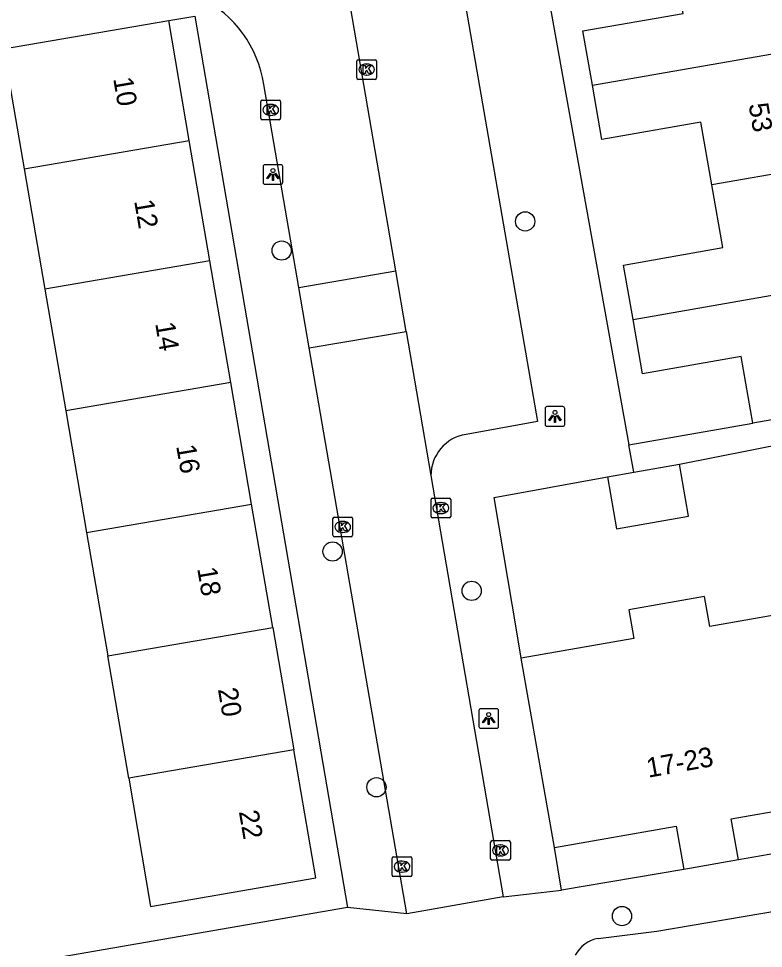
# Model space of a CAD drawing. Extents: x 162880 to 165536, y 384011 to 385179.
# Drawn here: x 164396.22 to 164434.07, y 384429.02 to 384476.23 of the extents above; entities that cross this region are included whole.
import ezdxf

# ---------------------------------------------------------------- set-up
doc = ezdxf.new("R2010")
doc.units = 0
for name, color, linetype in [('IMGEO_Boom', 7, 'Continuous'), ('IMGEO_Kolk', 7, 'Continuous'), ('IMGEO_Lichtpunt', 7, 'Continuous'), ('IMGEO_Muur', 7, 'Continuous'), ('IMGEO_Pand', 7, 'Continuous'), ('IMGEO_Pand_nummerreeks', 7, 'Continuous'), ('IMGEO_Rijbaan_lokaal_open', 7, 'Continuous'), ('IMGEO_Voetpad_open', 7, 'Continuous')]:
    doc.layers.add(name, color=color, linetype=linetype)

msp = doc.modelspace()

# ---------------------------------------------------------------- linework, layer by layer
at = {"layer": 'IMGEO_Boom'}
for centre in [(164421.961, 384465.934), (164409.59, 384464.455), (164412.178, 384449.173), (164419.246, 384447.175), (164414.407, 384437.202), (164426.881, 384430.659)]:
    msp.add_circle(centre, 0.489, dxfattribs=at)
at = {"layer": 'IMGEO_Kolk'}
for p, q in [((164413.484, 384474.147), (164414.336, 384474.147)), ((164413.409, 384473.221), (164413.409, 384474.073)), ((164413.897, 384473.927), (164413.922, 384473.927)), ((164414.41, 384474.073), (164414.41, 384473.221)), ((164413.92, 384473.367), (164413.895, 384473.367)), ((164414.336, 384473.147), (164413.484, 384473.147)), ((164408.533, 384471.171), (164408.533, 384472.023)), ((164408.608, 384472.097), (164409.46, 384472.097)), ((164409.021, 384471.877), (164409.046, 384471.877)), ((164409.534, 384472.023), (164409.534, 384471.171)), ((164409.044, 384471.317), (164409.019, 384471.317)), ((164409.46, 384471.097), (164408.608, 384471.097)), ((164417.178, 384450.954), (164417.178, 384451.806)), ((164417.253, 384451.88), (164418.105, 384451.88)), ((164417.666, 384451.66), (164417.691, 384451.66)), ((164418.179, 384451.806), (164418.179, 384450.954)), ((164417.689, 384451.1), (164417.664, 384451.1)), ((164412.193, 384449.995), (164412.193, 384450.847)), ((164412.268, 384450.921), (164413.12, 384450.921)), ((164412.681, 384450.701), (164412.706, 384450.701)), ((164413.194, 384450.847), (164413.194, 384449.995)), ((164418.105, 384450.88), (164417.253, 384450.88)), ((164412.704, 384450.141), (164412.679, 384450.141)), ((164413.12, 384449.921), (164412.268, 384449.921)), ((164420.283, 384434.493), (164421.135, 384434.493)), ((164420.208, 384433.567), (164420.208, 384434.419)), ((164420.696, 384434.273), (164420.721, 384434.273)), ((164421.209, 384434.419), (164421.209, 384433.567)), ((164415.205, 384432.743), (164415.205, 384433.595)), ((164415.28, 384433.669), (164416.132, 384433.669)), ((164416.206, 384433.595), (164416.206, 384432.743)), ((164420.719, 384433.713), (164420.694, 384433.713)), ((164415.693, 384433.449), (164415.718, 384433.449)), ((164421.135, 384433.493), (164420.283, 384433.493)), ((164416.132, 384432.669), (164415.28, 384432.669)), ((164415.716, 384432.889), (164415.691, 384432.889))]:
    msp.add_line(p, q, dxfattribs=at)
for points in [[(164413.484, 384474.147), (164414.336, 384474.147)], [(164413.409, 384473.221), (164413.409, 384474.073)], [(164413.73, 384473.847), (164413.853, 384473.847), (164413.853, 384473.696), (164413.983, 384473.847), (164414.147, 384473.847), (164414.001, 384473.696), (164414.154, 384473.447), (164414.002, 384473.447), (164413.917, 384473.611), (164413.853, 384473.544), (164413.853, 384473.447), (164413.73, 384473.447), (164413.73, 384473.847)], [(164414.41, 384474.073), (164414.41, 384473.221)], [(164414.336, 384473.147), (164413.484, 384473.147)], [(164408.533, 384471.171), (164408.533, 384472.023)], [(164408.608, 384472.097), (164409.46, 384472.097)], [(164408.854, 384471.797), (164408.977, 384471.797), (164408.977, 384471.646), (164409.107, 384471.797), (164409.271, 384471.797), (164409.125, 384471.646), (164409.278, 384471.397), (164409.126, 384471.397), (164409.041, 384471.561), (164408.977, 384471.494), (164408.977, 384471.397), (164408.854, 384471.397), (164408.854, 384471.797)], [(164409.534, 384472.023), (164409.534, 384471.171)], [(164409.46, 384471.097), (164408.608, 384471.097)], [(164417.178, 384450.954), (164417.178, 384451.806)], [(164417.253, 384451.88), (164418.105, 384451.88)], [(164417.499, 384451.58), (164417.622, 384451.58), (164417.622, 384451.429), (164417.752, 384451.58), (164417.916, 384451.58), (164417.77, 384451.429), (164417.923, 384451.18), (164417.771, 384451.18), (164417.686, 384451.344), (164417.622, 384451.277), (164417.622, 384451.18), (164417.499, 384451.18), (164417.499, 384451.58)], [(164418.179, 384451.806), (164418.179, 384450.954)], [(164412.193, 384449.995), (164412.193, 384450.847)], [(164412.268, 384450.921), (164413.12, 384450.921)], [(164412.514, 384450.621), (164412.637, 384450.621), (164412.637, 384450.47), (164412.767, 384450.621), (164412.931, 384450.621), (164412.785, 384450.47), (164412.938, 384450.221), (164412.786, 384450.221), (164412.701, 384450.385), (164412.637, 384450.318), (164412.637, 384450.221), (164412.514, 384450.221), (164412.514, 384450.621)], [(164413.194, 384450.847), (164413.194, 384449.995)], [(164418.105, 384450.88), (164417.253, 384450.88)], [(164413.12, 384449.921), (164412.268, 384449.921)], [(164420.283, 384434.493), (164421.135, 384434.493)], [(164420.208, 384433.567), (164420.208, 384434.419)], [(164420.529, 384434.193), (164420.652, 384434.193), (164420.652, 384434.042), (164420.782, 384434.193), (164420.946, 384434.193), (164420.8, 384434.042), (164420.953, 384433.793), (164420.801, 384433.793), (164420.716, 384433.957), (164420.652, 384433.89), (164420.652, 384433.793), (164420.529, 384433.793), (164420.529, 384434.193)], [(164421.209, 384434.419), (164421.209, 384433.567)], [(164415.205, 384432.743), (164415.205, 384433.595)], [(164415.28, 384433.669), (164416.132, 384433.669)], [(164416.206, 384433.595), (164416.206, 384432.743)], [(164415.526, 384433.369), (164415.649, 384433.369), (164415.649, 384433.218), (164415.779, 384433.369), (164415.943, 384433.369), (164415.797, 384433.218), (164415.95, 384432.969), (164415.798, 384432.969), (164415.713, 384433.133), (164415.649, 384433.066), (164415.649, 384432.969), (164415.526, 384432.969), (164415.526, 384433.369)], [(164421.135, 384433.493), (164420.283, 384433.493)], [(164416.132, 384432.669), (164415.28, 384432.669)]]:
    msp.add_lwpolyline(points, dxfattribs=at)
for centre, start, end in [((164413.486, 384474.071), 91.552, 178.448), ((164413.486, 384474.071), 91.552, 178.448), ((164414.334, 384474.071), 1.552, 88.448), ((164414.334, 384474.071), 1.552, 88.448), ((164413.486, 384473.223), 181.552, 268.448), ((164413.486, 384473.223), 181.552, 268.448), ((164414.334, 384473.223), 271.552, 358.448), ((164414.334, 384473.223), 271.552, 358.448), ((164408.61, 384472.021), 91.552, 178.448), ((164408.61, 384472.021), 91.552, 178.448), ((164409.458, 384472.021), 1.552, 88.448), ((164409.458, 384472.021), 1.552, 88.448), ((164408.61, 384471.173), 181.552, 268.448), ((164408.61, 384471.173), 181.552, 268.448), ((164409.458, 384471.173), 271.552, 358.448), ((164409.458, 384471.173), 271.552, 358.448), ((164417.255, 384451.804), 91.552, 178.448), ((164417.255, 384451.804), 91.552, 178.448), ((164418.103, 384451.804), 1.552, 88.448), ((164418.103, 384451.804), 1.552, 88.448), ((164412.27, 384450.845), 91.552, 178.448), ((164412.27, 384450.845), 91.552, 178.448), ((164413.118, 384450.845), 1.552, 88.448), ((164413.118, 384450.845), 1.552, 88.448), ((164417.255, 384450.956), 181.552, 268.448), ((164417.255, 384450.956), 181.552, 268.448), ((164418.103, 384450.956), 271.552, 358.448), ((164418.103, 384450.956), 271.552, 358.448), ((164412.27, 384449.997), 181.552, 268.448), ((164412.27, 384449.997), 181.552, 268.448), ((164413.118, 384449.997), 271.552, 358.448), ((164413.118, 384449.997), 271.552, 358.448), ((164420.285, 384434.417), 91.552, 178.448), ((164420.285, 384434.417), 91.552, 178.448), ((164421.133, 384434.417), 1.552, 88.448), ((164421.133, 384434.417), 1.552, 88.448), ((164415.282, 384433.593), 91.552, 178.448), ((164415.282, 384433.593), 91.552, 178.448), ((164416.13, 384433.593), 1.552, 88.448), ((164416.13, 384433.593), 1.552, 88.448), ((164420.285, 384433.569), 181.552, 268.448), ((164420.285, 384433.569), 181.552, 268.448), ((164421.133, 384433.569), 271.552, 358.448), ((164421.133, 384433.569), 271.552, 358.448), ((164415.282, 384432.745), 181.552, 268.448), ((164415.282, 384432.745), 181.552, 268.448), ((164416.13, 384432.745), 271.552, 358.448), ((164416.13, 384432.745), 271.552, 358.448)]:
    msp.add_arc(centre, 0.0765, start, end, dxfattribs=at)
for centre, major_axis, ratio, start_param, end_param in [((164413.896, 384473.647), (-0.387, 0.002), 0.722429, 4.712389, 7.853982), ((164413.921, 384473.647), (-0.39, 0.002), 0.717154, 1.570796, 4.712389), ((164409.02, 384471.597), (-0.387, 0.002), 0.722429, 4.712389, 7.853982), ((164409.045, 384471.597), (-0.39, 0.002), 0.717154, 1.570796, 4.712389), ((164417.665, 384451.38), (-0.387, 0.002), 0.722429, 4.712389, 7.853982), ((164417.69, 384451.38), (-0.39, 0.002), 0.717154, 1.570796, 4.712389), ((164412.68, 384450.421), (-0.387, 0.002), 0.722429, 4.712389, 7.853982), ((164412.705, 384450.421), (-0.39, 0.002), 0.717154, 1.570796, 4.712389), ((164420.695, 384433.993), (-0.387, 0.002), 0.722429, 4.712389, 7.853982), ((164420.72, 384433.993), (-0.39, 0.002), 0.717154, 1.570796, 4.712389), ((164415.692, 384433.169), (-0.387, 0.002), 0.722429, 4.712389, 7.853982), ((164415.717, 384433.169), (-0.39, 0.002), 0.717154, 1.570796, 4.712389)]:
    msp.add_ellipse(centre, major_axis=major_axis, ratio=ratio, start_param=start_param, end_param=end_param, dxfattribs=at)
at = {"layer": 'IMGEO_Lichtpunt'}
for p, q in [((164408.649, 384468.72), (164408.649, 384467.913)), ((164408.649, 384468.72), (164408.649, 384467.913)), ((164409.551, 384468.815), (164408.743, 384468.815)), ((164409.551, 384468.815), (164408.743, 384468.815)), ((164409.645, 384467.913), (164409.645, 384468.72)), ((164409.645, 384467.913), (164409.645, 384468.72)), ((164408.743, 384467.819), (164409.551, 384467.819)), ((164408.743, 384467.819), (164409.551, 384467.819)), ((164422.977, 384456.435), (164422.977, 384455.628)), ((164422.977, 384456.435), (164422.977, 384455.628)), ((164423.879, 384456.53), (164423.071, 384456.53)), ((164423.879, 384456.53), (164423.071, 384456.53)), ((164423.973, 384455.628), (164423.973, 384456.435)), ((164423.973, 384455.628), (164423.973, 384456.435)), ((164423.071, 384455.534), (164423.879, 384455.534)), ((164423.071, 384455.534), (164423.879, 384455.534)), ((164419.611, 384441.095), (164419.611, 384440.288)), ((164419.611, 384441.095), (164419.611, 384440.288)), ((164420.513, 384441.19), (164419.705, 384441.19)), ((164420.513, 384441.19), (164419.705, 384441.19)), ((164420.607, 384440.288), (164420.607, 384441.095)), ((164420.607, 384440.288), (164420.607, 384441.095)), ((164419.705, 384440.194), (164420.513, 384440.194)), ((164419.705, 384440.194), (164420.513, 384440.194))]:
    msp.add_line(p, q, dxfattribs=at)
for points in [[(164409.023, 384468.384), (164409.062, 384468.356), (164408.874, 384468.094), (164408.836, 384468.121), (164409.023, 384468.384)], [(164409.125, 384468.336), (164409.172, 384468.336), (164409.172, 384468.014), (164409.125, 384468.014), (164409.125, 384468.336)], [(164409.235, 384468.356), (164409.273, 384468.383), (164409.46, 384468.121), (164409.421, 384468.093), (164409.235, 384468.356)], [(164423.351, 384456.099), (164423.39, 384456.071), (164423.202, 384455.809), (164423.164, 384455.836), (164423.351, 384456.099)], [(164423.453, 384456.051), (164423.5, 384456.051), (164423.5, 384455.729), (164423.453, 384455.729), (164423.453, 384456.051)], [(164423.563, 384456.071), (164423.601, 384456.098), (164423.788, 384455.836), (164423.749, 384455.808), (164423.563, 384456.071)], [(164419.985, 384440.759), (164420.024, 384440.731), (164419.836, 384440.469), (164419.798, 384440.496), (164419.985, 384440.759)], [(164420.087, 384440.711), (164420.134, 384440.711), (164420.134, 384440.389), (164420.087, 384440.389), (164420.087, 384440.711)], [(164420.197, 384440.731), (164420.235, 384440.758), (164420.422, 384440.496), (164420.383, 384440.468), (164420.197, 384440.731)]]:
    msp.add_lwpolyline(points, dxfattribs=at)
for centre in [(164409.148, 384468.518), (164423.476, 384456.233), (164420.11, 384440.893)]:
    msp.add_circle(centre, 0.0994, dxfattribs=at)
for centre, start, end in [((164408.743, 384468.72), 90, 180), ((164408.743, 384468.72), 90, 180), ((164409.551, 384468.72), 0, 90), ((164409.551, 384468.72), 0, 90), ((164408.743, 384467.913), 180, 270), ((164408.743, 384467.913), 180, 270), ((164409.551, 384467.913), 270, 0), ((164409.551, 384467.913), 270, 360), ((164423.071, 384456.435), 90, 180), ((164423.071, 384456.435), 90, 180), ((164423.879, 384456.435), 0, 90), ((164423.879, 384456.435), 0, 90), ((164423.071, 384455.628), 180, 270), ((164423.071, 384455.628), 180, 270), ((164423.879, 384455.628), 270, 0), ((164423.879, 384455.628), 270, 360), ((164419.705, 384441.095), 90, 180), ((164419.705, 384441.095), 90, 180), ((164420.513, 384441.095), 0, 90), ((164420.513, 384441.095), 0, 90), ((164419.705, 384440.288), 180, 270), ((164419.705, 384440.288), 180, 270), ((164420.513, 384440.288), 270, 0), ((164420.513, 384440.288), 270, 360)]:
    msp.add_arc(centre, 0.0946, start, end, dxfattribs=at)
at = {"layer": 'IMGEO_Muur'}
msp.add_lwpolyline([(164421.758, 384443.749), (164421.531, 384445.1)], dxfattribs=at)
at = {"layer": 'IMGEO_Pand'}
for points in [[(164425.375, 384472.85), (164424.891, 384475.606), (164429.99, 384476.501), (164429.44, 384479.638)], [(164395.465, 384474.691), (164403.85, 384476.13)], [(164404.893, 384470.051), (164403.85, 384476.13)], [(164425.375, 384472.85), (164439.384, 384475.291)], [(164395.465, 384474.691), (164396.508, 384468.612)], [(164431.453, 384467.792), (164430.893, 384470.981), (164425.858, 384470.097), (164425.375, 384472.85)], [(164396.508, 384468.612), (164404.893, 384470.051)], [(164405.944, 384463.926), (164404.893, 384470.051)], [(164440.426, 384469.356), (164431.453, 384467.792)], [(164396.508, 384468.612), (164397.559, 384462.487)], [(164427.442, 384460.955), (164426.957, 384463.718), (164432.012, 384464.606), (164431.453, 384467.792)], [(164405.944, 384463.926), (164397.559, 384462.487)], [(164407.003, 384457.752), (164405.944, 384463.926)], [(164427.442, 384460.955), (164441.471, 384463.4)], [(164397.559, 384462.487), (164398.618, 384456.313)], [(164433.528, 384455.692), (164432.935, 384459.07), (164427.927, 384458.191), (164427.442, 384460.955)], [(164407.003, 384457.752), (164398.618, 384456.313)], [(164408.062, 384451.577), (164407.003, 384457.752)], [(164442.546, 384457.274), (164438.453, 384456.556), (164433.528, 384455.692)], [(164398.618, 384456.313), (164399.677, 384450.138)], [(164426.147, 384452.968), (164426.61, 384450.332), (164430.262, 384450.973), (164429.799, 384453.609)], [(164427.485, 384453.203), (164429.799, 384453.609)], [(164426.147, 384452.968), (164427.485, 384453.203)], [(164399.677, 384450.138), (164408.062, 384451.577)], [(164409.136, 384445.319), (164408.062, 384451.577)], [(164399.677, 384450.138), (164400.751, 384443.88)], [(164436.931, 384446.353), (164431.337, 384445.371), (164431.072, 384446.881), (164427.234, 384446.208), (164427.489, 384444.755), (164421.758, 384443.749)], [(164400.751, 384443.88), (164409.136, 384445.319)], [(164409.136, 384445.319), (164410.204, 384439.095)], [(164401.819, 384437.656), (164400.751, 384443.88)], [(164423.446, 384434.134), (164421.758, 384443.749)], [(164410.204, 384439.095), (164401.819, 384437.656)], [(164401.819, 384437.656), (164402.934, 384431.154), (164411.319, 384432.593), (164410.204, 384439.095)], [(164432.802, 384433.518), (164432.437, 384435.596), (164438.629, 384436.683)], [(164423.446, 384434.134), (164429.639, 384435.22), (164430.023, 384433.031)], [(164432.802, 384433.518), (164430.023, 384433.031)]]:
    msp.add_lwpolyline(points, dxfattribs=at)
at = {"layer": 'IMGEO_Rijbaan_lokaal_open'}
for points in [[(164415.39, 384463.43), (164411.771, 384484.538)], [(164410.457, 384462.574), (164408.678, 384472.888)], [(164410.457, 384462.574), (164415.39, 384463.43)], [(164415.918, 384460.349), (164415.39, 384463.43)], [(164410.985, 384459.517), (164410.457, 384462.574)], [(164410.985, 384459.517), (164415.918, 384460.349)], [(164415.918, 384460.349), (164417.174, 384453.027)], [(164415.945, 384430.767), (164410.985, 384459.517)], [(164417.174, 384453.027), (164420.841, 384431.639)], [(164420.841, 384431.639), (164415.945, 384430.767)]]:
    msp.add_lwpolyline(points, dxfattribs=at)
msp.add_arc((164402.895, 384472.041), 5.844, 8.3358, 63.7856, dxfattribs=at)
at = {"layer": 'IMGEO_Voetpad_open'}
for points in [[(164417.448, 384485.519), (164422.583, 384455.77), (164418.958, 384455.119)], [(164421.873, 384484.387), (164427.236, 384454.587)], [(164403.85, 384476.13), (164405.175, 384476.35), (164412.939, 384431.091)], [(164429.799, 384453.609), (164440.749, 384455.776)], [(164427.236, 384454.587), (164433.528, 384455.692)], [(164427.485, 384453.203), (164427.236, 384454.587)], [(164421.758, 384443.749), (164421.531, 384445.1), (164420.386, 384451.919), (164426.147, 384452.968)], [(164444.872, 384435.622), (164432.802, 384433.518)], [(164423.801, 384431.974), (164423.446, 384434.134)], [(164430.023, 384433.031), (164423.801, 384431.974)], [(164420.841, 384431.639), (164423.801, 384431.974)], [(164412.939, 384431.091), (164392.891, 384427.624)], [(164415.945, 384430.767), (164412.939, 384431.091)], [(164425.672, 384429.524), (164428.656, 384429.898), (164434.838, 384430.937)]]:
    msp.add_lwpolyline(points, dxfattribs=at)
for centre, radius, start, end in [((164419.286, 384453.033), 2.112, 98.9261, 180.1607), ((164425.985, 384427.879), 1.675, 100.7796, 151.8816)]:
    msp.add_arc(centre, radius, start, end, dxfattribs=at)

# ---------------------------------------------------------------- texts
at = {"layer": 'IMGEO_Pand_nummerreeks'}
for s, rotation, p in [('10', 279.7346, (164401.027, 384473.187)), ('53', 279.7287, (164433.311, 384471.873)), ('12', 279.7346, (164402.093, 384466.973)), ('14', 279.7346, (164403.16, 384460.751)), ('16', 279.7346, (164404.227, 384454.531)), ('18', 279.7346, (164405.295, 384448.309)), ('20', 279.7346, (164406.347, 384442.179)), ('17-23', 10.1343, (164428.217, 384437.683)), ('22', 279.7346, (164407.413, 384435.965))]:
    msp.add_text(s, height=1, rotation=rotation, dxfattribs=at).set_placement(p)

doc.saveas('drawing.dxf')
